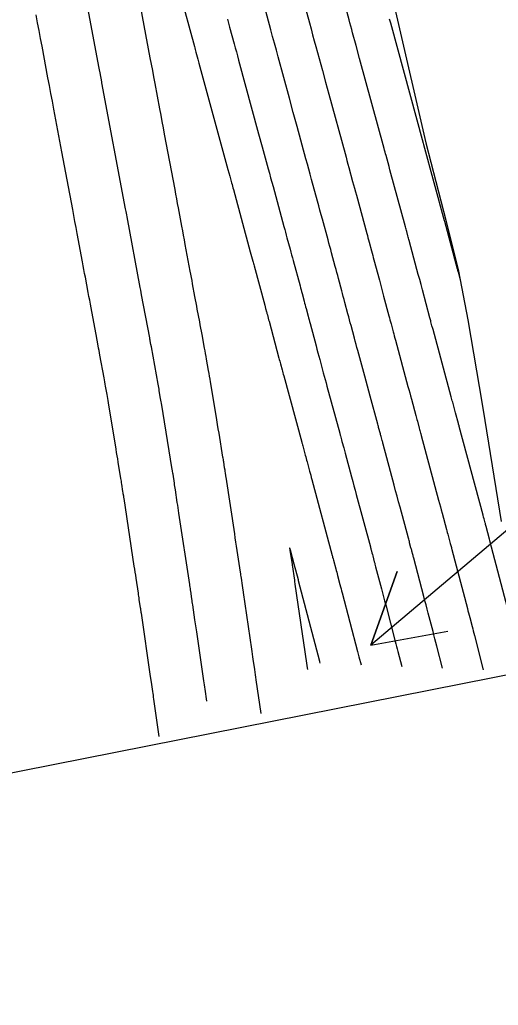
# Model space of a CAD drawing. Extents: x 954385 to 988206, y 1868364 to 1924553.
# Drawn here: x 958217.6 to 958254.3, y 1918080.6 to 1918156.3 of the extents above; entities that cross this region are included whole.
import ezdxf

# ---------------------------------------------------------------- set-up
doc = ezdxf.new("R2010")
doc.units = 0
for name, color, linetype in [('Default', 7, 'Continuous'), ('Ex_Major Contours', 7, 'Continuous'), ('Ex_Minor Contours', 7, 'Continuous'), ('Perimeter', 7, 'Continuous'), ('Slopes', 7, 'Continuous')]:
    doc.layers.add(name, color=color, linetype=linetype)

msp = doc.modelspace()

# ---------------------------------------------------------------- linework, layer by layer
at = {"layer": 'Default'}
msp.add_arc((956885.181, 1917834.527), 1348.136, 1.424104, 12.648055, dxfattribs=at)
at = {"layer": 'Ex_Major Contours'}
msp.add_lwpolyline([(958238.705, 1918159.999), (958239.791, 1918156.014), (958239.915, 1918155.558), (958240.039, 1918155.103), (958240.163, 1918154.647), (958240.288, 1918154.192), (958240.784, 1918152.369), (958241.032, 1918151.458), (958241.28, 1918150.546), (958242.525, 1918145.976), (958242.598, 1918145.71), (958242.67, 1918145.444), (958242.742, 1918145.178), (958242.815, 1918144.912), (958243.104, 1918143.849), (958243.177, 1918143.583), (958243.249, 1918143.317), (958243.321, 1918143.051), (958243.394, 1918142.785), (958244.191, 1918139.857), (958244.237, 1918139.688), (958244.283, 1918139.519), (958244.328, 1918139.35), (958244.374, 1918139.181), (958244.556, 1918138.505), (958244.602, 1918138.336), (958244.647, 1918138.167), (958244.693, 1918137.998), (958244.738, 1918137.829), (958245.158, 1918136.269), (958245.24, 1918135.964), (958245.321, 1918135.659), (958245.403, 1918135.354), (958245.484, 1918135.049), (958245.889, 1918133.528), (958245.93, 1918133.373), (958245.971, 1918133.218), (958246.013, 1918133.063), (958246.054, 1918132.909), (958246.219, 1918132.29), (958246.26, 1918132.135), (958246.302, 1918131.981), (958246.344, 1918131.826), (958246.385, 1918131.671), (958247.352, 1918128.11), (958247.418, 1918127.866), (958247.484, 1918127.622), (958247.551, 1918127.377), (958247.617, 1918127.133), (958247.957, 1918125.883), (958247.986, 1918125.775), (958248.015, 1918125.668), (958248.044, 1918125.56), (958248.073, 1918125.453), (958248.222, 1918124.9), (958248.247, 1918124.809), (958248.272, 1918124.717), (958248.321, 1918124.534), (958248.334, 1918124.488), (958248.346, 1918124.442), (958248.358, 1918124.397), (958248.37, 1918124.351), (958249.705, 1918119.375), (958249.772, 1918119.127), (958249.838, 1918118.879), (958249.905, 1918118.631), (958249.972, 1918118.384), (958250.31, 1918117.127), (958250.341, 1918117.012), (958250.371, 1918116.896), (958250.402, 1918116.781), (958250.433, 1918116.666), (958250.597, 1918116.051), (958250.617, 1918115.974), (958250.638, 1918115.897), (958250.679, 1918115.743), (958250.689, 1918115.705), (958250.699, 1918115.666), (958250.71, 1918115.628), (958250.72, 1918115.589), (958251.907, 1918111.068), (958251.953, 1918110.895), (958251.998, 1918110.722), (958252.044, 1918110.549), (958252.09, 1918110.376), (958252.272, 1918109.684), (958252.318, 1918109.511), (958252.363, 1918109.338), (958252.408, 1918109.165), (958252.453, 1918108.992), (958253.133, 1918106.366)], dxfattribs=at)
at = {"layer": 'Ex_Minor Contours'}
for points in [[(958228.675, 1918162.626), (958230.967, 1918154.196), (958230.996, 1918154.089), (958231.025, 1918153.983), (958231.054, 1918153.877), (958231.083, 1918153.77), (958231.228, 1918153.238), (958231.315, 1918152.919), (958233.534, 1918144.771), (958233.676, 1918144.252), (958233.817, 1918143.733), (958233.852, 1918143.603), (958233.888, 1918143.473), (958233.923, 1918143.344), (958233.958, 1918143.214), (958235.256, 1918138.443), (958235.305, 1918138.264), (958235.353, 1918138.085), (958235.451, 1918137.727), (958235.475, 1918137.637), (958235.5, 1918137.548), (958235.524, 1918137.458), (958235.548, 1918137.369), (958236.366, 1918134.335), (958236.4, 1918134.211), (958236.433, 1918134.086), (958236.501, 1918133.834), (958236.517, 1918133.774), (958236.533, 1918133.713), (958236.55, 1918133.653), (958236.566, 1918133.592), (958236.63, 1918133.35), (958236.662, 1918133.229), (958236.695, 1918133.108), (958237.448, 1918130.285), (958237.479, 1918130.172), (958237.509, 1918130.059), (958237.54, 1918129.946), (958237.57, 1918129.833), (958237.693, 1918129.381), (958237.723, 1918129.268), (958237.754, 1918129.155), (958237.785, 1918129.042), (958237.816, 1918128.929), (958239.201, 1918123.836), (958239.214, 1918123.788), (958239.227, 1918123.739), (958239.26, 1918123.617), (958239.279, 1918123.544), (958239.474, 1918122.826), (958239.508, 1918122.698), (958239.543, 1918122.571), (958239.577, 1918122.443), (958239.611, 1918122.315), (958239.801, 1918121.608), (958239.844, 1918121.447), (958239.887, 1918121.287), (958239.93, 1918121.126), (958239.974, 1918120.966), (958241.542, 1918115.132), (958241.558, 1918115.073), (958241.574, 1918115.015), (958241.613, 1918114.868), (958241.636, 1918114.78), (958241.818, 1918114.098), (958241.85, 1918113.975), (958241.883, 1918113.851), (958241.915, 1918113.728), (958241.948, 1918113.605), (958242.135, 1918112.894), (958242.177, 1918112.735), (958242.218, 1918112.575), (958242.26, 1918112.416), (958242.303, 1918112.256), (958243.485, 1918107.77), (958243.512, 1918107.667), (958243.539, 1918107.565), (958243.566, 1918107.462), (958243.593, 1918107.359), (958243.753, 1918106.742)], [(958255.247, 1918110.148), (958253.644, 1918116.251), (958253.633, 1918116.292), (958253.611, 1918116.373), (958253.347, 1918117.361), (958253.328, 1918117.433), (958253.309, 1918117.504), (958253.29, 1918117.576), (958253.271, 1918117.647), (958253.194, 1918117.934), (958253.155, 1918118.077), (958253.117, 1918118.22), (958251.29, 1918125.03), (958251.275, 1918125.085), (958251.24, 1918125.214), (958251.23, 1918125.251), (958251.004, 1918126.091), (958250.977, 1918126.193), (958250.949, 1918126.295), (958250.922, 1918126.397), (958250.894, 1918126.499), (958250.783, 1918126.906), (958250.755, 1918127.008), (958250.728, 1918127.11), (958250.7, 1918127.212), (958250.672, 1918127.314), (958249.273, 1918132.473), (958249.253, 1918132.547), (958249.233, 1918132.621), (958249.213, 1918132.695), (958249.193, 1918132.769), (958249.114, 1918133.066), (958249.094, 1918133.14), (958249.074, 1918133.214), (958249.054, 1918133.289), (958249.035, 1918133.363), (958248.457, 1918135.534), (958248.354, 1918135.921), (958248.25, 1918136.308), (958248.147, 1918136.694), (958248.043, 1918137.081), (958247.443, 1918139.313), (958247.42, 1918139.399), (958247.397, 1918139.486), (958247.373, 1918139.572), (958247.35, 1918139.658), (958247.257, 1918140.003), (958247.234, 1918140.089), (958247.21, 1918140.176), (958247.187, 1918140.262), (958247.163, 1918140.348), (958245.972, 1918144.726), (958245.897, 1918145.001), (958245.822, 1918145.276), (958245.672, 1918145.826), (958245.635, 1918145.964), (958245.598, 1918146.101), (958245.56, 1918146.239), (958245.523, 1918146.376), (958243.643, 1918153.276), (958243.373, 1918154.27), (958243.102, 1918155.263), (958243.035, 1918155.512), (958242.967, 1918155.76), (958242.899, 1918156.008), (958242.832, 1918156.257), (958241.065, 1918162.738)], [(958231.918, 1918103.952), (958231.784, 1918104.882), (958231.762, 1918105.037), (958231.74, 1918105.192), (958231.717, 1918105.347), (958231.695, 1918105.502), (958231.143, 1918109.277), (958231.076, 1918109.735), (958231.008, 1918110.194), (958230.84, 1918111.344), (958230.824, 1918111.457), (958230.807, 1918111.571), (958230.79, 1918111.685), (958230.773, 1918111.798), (958230.683, 1918112.397), (958230.677, 1918112.438), (958230.671, 1918112.48), (958230.665, 1918112.521), (958230.658, 1918112.563), (958230.634, 1918112.729), (958230.628, 1918112.77), (958230.622, 1918112.811), (958230.616, 1918112.853), (958230.609, 1918112.894), (958229.78, 1918118.374), (958229.749, 1918118.579), (958229.718, 1918118.785), (958229.687, 1918118.99), (958229.655, 1918119.195), (958229.506, 1918120.179), (958229.487, 1918120.304), (958229.468, 1918120.428), (958229.449, 1918120.552), (958229.43, 1918120.677), (958229.325, 1918121.362), (958229.311, 1918121.453), (958229.288, 1918121.604), (958229.283, 1918121.634), (958229.278, 1918121.664), (958229.273, 1918121.695), (958229.268, 1918121.725), (958228.432, 1918126.816), (958228.412, 1918126.937), (958228.392, 1918127.059), (958228.372, 1918127.18), (958228.352, 1918127.302), (958228.272, 1918127.788), (958228.252, 1918127.91), (958228.231, 1918128.031), (958228.21, 1918128.153), (958228.188, 1918128.274), (958227.664, 1918131.139), (958227.632, 1918131.315), (958227.578, 1918131.608), (958227.567, 1918131.667), (958227.557, 1918131.726), (958227.546, 1918131.784), (958227.535, 1918131.843), (958226.92, 1918135.149), (958226.855, 1918135.502), (958226.836, 1918135.603), (958226.817, 1918135.704), (958225.805, 1918141.124), (958225.776, 1918141.278), (958225.728, 1918141.536), (958225.709, 1918141.639), (958225.69, 1918141.742), (958223.874, 1918151.412), (958223.86, 1918151.487), (958223.729, 1918152.184), (958223.685, 1918152.421), (958223.64, 1918152.659), (958222.275, 1918159.931)], [(958236.09, 1918103.001), (958235.718, 1918105.588), (958235.69, 1918105.785), (958235.661, 1918105.981), (958235.632, 1918106.178), (958235.604, 1918106.374), (958235.488, 1918107.161), (958235.46, 1918107.357), (958235.431, 1918107.554), (958235.402, 1918107.75), (958235.373, 1918107.947), (958234.737, 1918112.285), (958234.73, 1918112.331), (958234.723, 1918112.377), (958234.717, 1918112.423), (958234.71, 1918112.469), (958234.682, 1918112.653), (958234.675, 1918112.699), (958234.668, 1918112.745), (958234.662, 1918112.791), (958234.655, 1918112.837), (958234.572, 1918113.402), (958234.556, 1918113.512), (958234.539, 1918113.621), (958234.523, 1918113.731), (958234.506, 1918113.84), (958234.251, 1918115.525), (958234.203, 1918115.842), (958234.155, 1918116.159), (958234.106, 1918116.476), (958234.058, 1918116.793), (958233.398, 1918121.14), (958233.389, 1918121.2), (958233.38, 1918121.26), (958233.371, 1918121.32), (958233.361, 1918121.38), (958233.315, 1918121.68), (958233.287, 1918121.861), (958233.218, 1918122.31), (958233.203, 1918122.405), (958233.188, 1918122.5), (958233.173, 1918122.595), (958233.158, 1918122.69), (958232.856, 1918124.523), (958232.801, 1918124.861), (958232.745, 1918125.198), (958232.69, 1918125.535), (958232.635, 1918125.872), (958232.212, 1918128.45), (958232.175, 1918128.668), (958232.138, 1918128.885), (958232.1, 1918129.103), (958232.06, 1918129.32), (958231.901, 1918130.189), (958231.862, 1918130.406), (958231.822, 1918130.624), (958231.782, 1918130.841), (958231.742, 1918131.058), (958231.55, 1918132.107), (958231.505, 1918132.349), (958231.461, 1918132.59), (958231.416, 1918132.832), (958231.371, 1918133.074), (958231.191, 1918134.04), (958231.146, 1918134.282), (958231.101, 1918134.523), (958231.056, 1918134.765), (958231.012, 1918135.007), (958230.829, 1918135.99), (958230.783, 1918136.235), (958230.738, 1918136.479), (958230.692, 1918136.724), (958230.647, 1918136.968), (958230.266, 1918139.008), (958230.2, 1918139.359), (958230.135, 1918139.709), (958230.069, 1918140.06), (958230.004, 1918140.411), (958229.743, 1918141.813), (958229.677, 1918142.163), (958229.612, 1918142.514), (958229.546, 1918142.865), (958229.481, 1918143.215), (958228.682, 1918147.472), (958228.59, 1918147.959), (958228.499, 1918148.447), (958228.407, 1918148.935), (958228.316, 1918149.422), (958227.95, 1918151.373), (958227.858, 1918151.861), (958227.766, 1918152.348), (958227.675, 1918152.836), (958227.583, 1918153.324), (958226.645, 1918158.315)], [(958250.006, 1918106.491), (958249.568, 1918108.183), (958249.495, 1918108.465), (958249.421, 1918108.747), (958249.348, 1918109.029), (958249.274, 1918109.31), (958248.909, 1918110.692), (958248.824, 1918111.016), (958248.739, 1918111.34), (958248.653, 1918111.664), (958248.568, 1918111.988), (958247.796, 1918114.928), (958247.778, 1918114.994), (958247.761, 1918115.061), (958247.743, 1918115.128), (958247.725, 1918115.195), (958247.654, 1918115.462), (958247.636, 1918115.529), (958247.619, 1918115.596), (958247.601, 1918115.663), (958247.583, 1918115.729), (958247.48, 1918116.116), (958247.457, 1918116.202), (958247.434, 1918116.289), (958247.41, 1918116.375), (958247.387, 1918116.462), (958246.749, 1918118.834), (958246.635, 1918119.258), (958246.521, 1918119.682), (958246.408, 1918120.106), (958246.294, 1918120.53), (958245.451, 1918123.672), (958245.431, 1918123.745), (958245.411, 1918123.818), (958245.392, 1918123.892), (958245.372, 1918123.965), (958245.293, 1918124.257), (958245.273, 1918124.33), (958245.253, 1918124.403), (958245.234, 1918124.476), (958245.214, 1918124.549), (958245.125, 1918124.882), (958245.103, 1918124.961), (958245.082, 1918125.041), (958245.06, 1918125.121), (958245.038, 1918125.2), (958244.451, 1918127.36), (958244.346, 1918127.746), (958244.241, 1918128.133), (958244.136, 1918128.519), (958244.031, 1918128.906), (958243.498, 1918130.87), (958243.435, 1918131.105), (958243.371, 1918131.34), (958243.308, 1918131.575), (958243.245, 1918131.81), (958242.988, 1918132.775), (958242.928, 1918132.998), (958242.868, 1918133.222), (958242.809, 1918133.445), (958242.749, 1918133.669), (958242.511, 1918134.563), (958242.452, 1918134.787), (958242.392, 1918135.01), (958242.332, 1918135.234), (958242.272, 1918135.457), (958242.022, 1918136.389), (958241.96, 1918136.618), (958241.898, 1918136.848), (958241.836, 1918137.078), (958241.774, 1918137.307), (958241.491, 1918138.358), (958241.423, 1918138.61), (958241.355, 1918138.862), (958241.286, 1918139.113), (958241.218, 1918139.365), (958240.789, 1918140.94), (958240.695, 1918141.286), (958240.601, 1918141.633), (958240.507, 1918141.979), (958240.412, 1918142.325), (958239.957, 1918143.999), (958239.85, 1918144.393), (958239.743, 1918144.787), (958239.635, 1918145.182), (958239.528, 1918145.576), (958238.853, 1918148.054), (958238.556, 1918149.142), (958238.26, 1918150.231), (958237.397, 1918153.4), (958237.254, 1918153.923), (958237.112, 1918154.446), (958236.969, 1918154.969), (958236.827, 1918155.491), (958236.257, 1918157.583)], [(958228.27, 1918101.249), (958227.86, 1918104.116), (958227.839, 1918104.26), (958227.818, 1918104.404), (958227.797, 1918104.548), (958227.776, 1918104.692), (958227.671, 1918105.411), (958227.608, 1918105.842), (958226.898, 1918110.696), (958226.893, 1918110.73), (958226.888, 1918110.764), (958226.883, 1918110.798), (958226.878, 1918110.832), (958226.858, 1918110.969), (958226.847, 1918111.037), (958226.837, 1918111.105), (958226.741, 1918111.76), (958226.723, 1918111.881), (958226.705, 1918112.001), (958226.687, 1918112.122), (958226.669, 1918112.242), (958226.496, 1918113.383), (958226.462, 1918113.613), (958226.427, 1918113.844), (958226.392, 1918114.074), (958226.357, 1918114.304), (958225.569, 1918119.507), (958225.562, 1918119.551), (958225.555, 1918119.595), (958225.548, 1918119.64), (958225.541, 1918119.684), (958225.514, 1918119.861), (958225.5, 1918119.95), (958225.487, 1918120.038), (958225.4, 1918120.609), (958225.383, 1918120.719), (958225.365, 1918120.829), (958225.348, 1918120.939), (958225.33, 1918121.048), (958225.124, 1918122.301), (958225.084, 1918122.546), (958225.043, 1918122.792), (958225.003, 1918123.037), (958224.963, 1918123.283), (958224.377, 1918126.858), (958224.35, 1918127.018), (958224.323, 1918127.177), (958224.295, 1918127.337), (958224.266, 1918127.496), (958224.15, 1918128.133), (958224.121, 1918128.292), (958224.092, 1918128.451), (958224.063, 1918128.611), (958224.033, 1918128.77), (958223.715, 1918130.507), (958223.683, 1918130.684), (958223.65, 1918130.86), (958223.618, 1918131.037), (958223.585, 1918131.214), (958223.421, 1918132.097), (958223.322, 1918132.627), (958223.041, 1918134.138), (958222.987, 1918134.433), (958222.932, 1918134.728), (958222.877, 1918135.022), (958222.822, 1918135.317), (958222.602, 1918136.494), (958222.547, 1918136.789), (958222.492, 1918137.083), (958222.437, 1918137.378), (958222.382, 1918137.672), (958221.978, 1918139.843), (958221.892, 1918140.303), (958221.806, 1918140.763), (958221.72, 1918141.222), (958221.634, 1918141.682), (958221.205, 1918143.968), (958221.104, 1918144.502), (958221.004, 1918145.036), (958220.904, 1918145.57), (958220.804, 1918146.104), (958220.187, 1918149.39), (958220.073, 1918149.993), (958219.96, 1918150.597), (958219.847, 1918151.2), (958219.733, 1918151.804), (958219.28, 1918154.218), (958219.166, 1918154.821), (958219.053, 1918155.425), (958218.94, 1918156.028), (958218.826, 1918156.632)], [(958233.499, 1918156.306), (958233.584, 1918155.991), (958233.67, 1918155.676), (958234.013, 1918154.418), (958234.099, 1918154.103), (958234.184, 1918153.789), (958234.27, 1918153.474), (958234.356, 1918153.16), (958235.897, 1918147.501), (958236.172, 1918146.49), (958236.632, 1918144.804), (958236.723, 1918144.467), (958236.815, 1918144.13), (958236.907, 1918143.793), (958236.999, 1918143.456), (958237.834, 1918140.384), (958237.893, 1918140.166), (958237.953, 1918139.948), (958238.012, 1918139.73), (958238.071, 1918139.512), (958238.309, 1918138.641), (958238.368, 1918138.423), (958238.427, 1918138.205), (958238.486, 1918137.987), (958238.545, 1918137.769), (958239.07, 1918135.821), (958239.11, 1918135.675), (958239.149, 1918135.529), (958239.188, 1918135.383), (958239.228, 1918135.237), (958239.387, 1918134.646), (958239.425, 1918134.504), (958239.463, 1918134.362), (958239.501, 1918134.22), (958239.539, 1918134.078), (958239.69, 1918133.51), (958239.728, 1918133.368), (958239.765, 1918133.226), (958239.803, 1918133.084), (958239.841, 1918132.942), (958240.302, 1918131.214), (958240.371, 1918130.957), (958240.44, 1918130.7), (958240.51, 1918130.442), (958240.579, 1918130.185), (958240.858, 1918129.158), (958240.928, 1918128.901), (958240.997, 1918128.644), (958241.067, 1918128.387), (958241.137, 1918128.13), (958242.119, 1918124.518), (958242.134, 1918124.466), (958242.148, 1918124.414), (958242.162, 1918124.362), (958242.176, 1918124.31), (958242.232, 1918124.102), (958242.26, 1918123.998), (958242.288, 1918123.894), (958242.423, 1918123.395), (958242.45, 1918123.295), (958242.477, 1918123.195), (958242.504, 1918123.094), (958242.531, 1918122.994), (958243.023, 1918121.162), (958243.113, 1918120.823), (958243.204, 1918120.484), (958243.295, 1918120.146), (958243.386, 1918119.807), (958244.465, 1918115.797), (958244.48, 1918115.739), (958244.496, 1918115.681), (958244.511, 1918115.623), (958244.527, 1918115.565), (958244.589, 1918115.333), (958244.62, 1918115.217), (958244.651, 1918115.101), (958244.771, 1918114.647), (958244.797, 1918114.551), (958244.822, 1918114.456), (958244.847, 1918114.361), (958244.872, 1918114.266), (958245.314, 1918112.582), (958245.396, 1918112.27), (958245.479, 1918111.958), (958245.561, 1918111.645), (958245.643, 1918111.333), (958246.379, 1918108.54), (958246.43, 1918108.348), (958246.48, 1918108.156), (958246.53, 1918107.963), (958246.58, 1918107.771), (958246.879, 1918106.617)], [(958245.917, 1918156.335), (958246.006, 1918156.006), (958248.52, 1918146.777), (958248.55, 1918146.667), (958250.136, 1918140.84), (958250.148, 1918140.797), (958251.134, 1918137.128), (958251.157, 1918137.042), (958251.18, 1918136.956), (958251.203, 1918136.871), (958251.226, 1918136.785), (958251.363, 1918136.271)], [(958240.626, 1918106.867), (958240.602, 1918106.96), (958240.591, 1918107), (958238.962, 1918113.179), (958238.943, 1918113.253), (958238.941, 1918113.26), (958238.622, 1918114.461), (958238.62, 1918114.467), (958238.328, 1918115.552), (958238.289, 1918115.687), (958238.269, 1918115.731), (958238.269, 1918115.683), (958238.287, 1918115.543), (958238.455, 1918114.437), (958238.46, 1918114.406), (958238.635, 1918113.235), (958238.643, 1918113.184), (958238.65, 1918113.134), (958238.68, 1918112.93), (958239.569, 1918106.865), (958239.576, 1918106.817), (958239.583, 1918106.769), (958239.59, 1918106.721), (958239.596, 1918106.673), (958239.638, 1918106.385)]]:
    msp.add_lwpolyline(points, dxfattribs=at)
at = {"layer": 'Perimeter'}
for points in [[(958225.599, 1918244.1), (958228.083, 1918234.409), (958230.687, 1918224.745), (958233.07, 1918215.031), (958235.601, 1918205.35), (958237.811, 1918195.597), (958239.935, 1918185.825), (958241.899, 1918176.017), (958244.103, 1918166.263), (958246.474, 1918156.547), (958248.733, 1918146.805), (958250.264, 1918140.861), (958251.233, 1918136.968), (958251.932, 1918133.211), (958253.053, 1918126.744), (958253.258, 1918125.487), (958254.502, 1918117.751)], [(958256.319, 1918106.238), (958171.777, 1918089.484), (958168.005, 1918092.381), (958167.013, 1918098.437), (958166.816, 1918099.614), (958165.542, 1918106.832), (958165.391, 1918108.017), (958164.309, 1918114.062), (958163.581, 1918117.562), (958162.887, 1918121.253), (958162.486, 1918127.45), (958159.669, 1918137.067), (958157.957, 1918146.932), (958156.623, 1918156.881), (958155.3, 1918166.833), (958153.803, 1918176.746), (958152.102, 1918186.612), (958150.372, 1918196.473), (958148.308, 1918206.258), (958146.162, 1918216.026)]]:
    msp.add_lwpolyline(points, dxfattribs=at)
at = {"layer": 'Slopes'}
msp.add_lwpolyline([(958257.131, 1918118.928), (958244.499, 1918108.247), (958246.53, 1918113.893), (958244.499, 1918108.247), (958250.404, 1918109.312)], dxfattribs=at)

doc.saveas('drawing.dxf')
